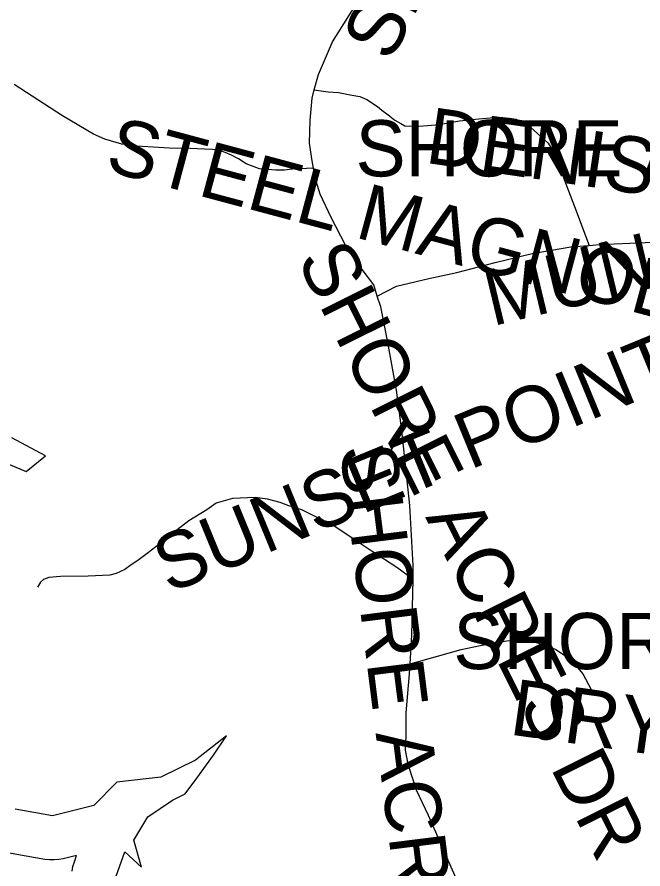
# Model space of a CAD drawing. Extents: x 1950930 to 2061844, y 904556 to 1017002.
# Drawn here: x 1981432 to 1982491, y 1000572 to 1002013 of the extents above; entities that cross this region are included whole.
import ezdxf

# ---------------------------------------------------------------- set-up
doc = ezdxf.new("R2010")
doc.units = 0
for name, color, linetype in [('Exist Hydrographic Buffer Line', 7, 'Continuous'), ('Exist Hydrographic Lake Shore', 7, 'Continuous'), ('Exist Road Non-System Type 51', 7, 'Continuous'), ('Exist Road Non-System Type 51 Label', 7, 'Continuous')]:
    doc.layers.add(name, color=color, linetype=linetype)

msp = doc.modelspace()

# ---------------------------------------------------------------- linework, layer by layer
at = {"layer": 'Exist Hydrographic Buffer Line'}
msp.add_lwpolyline([(1981525.7, 1000568), (1981527, 1000576.1), (1981529.3, 1000583.9), (1981533.1, 1000595), (1981510.6, 1000589.4), (1981502.9, 1000587.9), (1981495.2, 1000587.2), (1981487.4, 1000587.3), (1981479.6, 1000588.2), (1981416.4, 1000599.1)], dxfattribs=at)
at = {"layer": 'Exist Hydrographic Lake Shore'}
for points in [[(1981406.3, 1001261.8), (1981447.7, 1001244.3), (1981480.4, 1001270.5), (1981423.7, 1001301)], [(1981764.7, 1000764.6), (1981786.5, 1000797.3), (1981734.2, 1000755.9), (1981675.4, 1000727.5), (1981601.3, 1000718.8), (1981562.1, 1000679.6), (1981492.4, 1000662.1), (1981429.2, 1000673)], [(1981600.2, 1000559.6), (1981614.4, 1000601.1), (1981642.7, 1000574.9), (1981629.6, 1000620.7), (1981653.6, 1000659.9), (1981695, 1000688.3), (1981716.8, 1000699.2), (1981736.4, 1000725.4), (1981764.7, 1000764.6)]]:
    msp.add_lwpolyline(points, dxfattribs=at)
at = {"layer": 'Exist Road Non-System Type 51'}
for points in [[(1981935, 1001889.9), (1981941.9, 1001915.9), (1981966, 1001970.8), (1982013.6, 1002047.9), (1982019.4, 1002057.3)], [(1981933.5, 1001757.3), (1981897.9, 1001755.4), (1981884.8, 1001754.2), (1981869.8, 1001753.8), (1981842.5, 1001756.3), (1981819.9, 1001764.8), (1981807.1, 1001772.9), (1981795.1, 1001779.3), (1981784.1, 1001784), (1981772.1, 1001788.3), (1981763.1, 1001789.1), (1981749.5, 1001789.6), (1981725.2, 1001790.4), (1981690.2, 1001791.2), (1981635.2, 1001794.7), (1981609.6, 1001798.1), (1981581.1, 1001806.2), (1981561.5, 1001815.1), (1981509.5, 1001845.9), (1981427.6, 1001898.8)], [(1981933.5, 1001757.3), (1981931.4, 1001769.8), (1981927.2, 1001799.7), (1981928.1, 1001838.4), (1981931.4, 1001875.6), (1981935, 1001889.9)], [(1981935, 1001889.9), (1981958.6, 1001886.6), (1981976.1, 1001885.2), (1981995.5, 1001881.5), (1982012.1, 1001878.8), (1982024.1, 1001873.2), (1982042, 1001861.7), (1982049.4, 1001855.2), (1982060, 1001847.4), (1982071.5, 1001838.6), (1982081.2, 1001832.6), (1982088.1, 1001828.9), (1982111.6, 1001828.1), (1982126.9, 1001829.4), (1982145.8, 1001831.2), (1982180.8, 1001837.2), (1982213.5, 1001840.5), (1982238.9, 1001843.2), (1982254, 1001843.2), (1982264.6, 1001841.9), (1982276.6, 1001840), (1982284.5, 1001835.4), (1982301, 1001826.2), (1982318.1, 1001811), (1982330.5, 1001799.5), (1982343.9, 1001777.4), (1982357.8, 1001738.2), (1982375.2, 1001692.6), (1982400, 1001626.8)], [(1982041.6, 1001540.9), (1982035.5, 1001559.9), (1982016.1, 1001585.8), (1981987.9, 1001626.9), (1981963.6, 1001673.8), (1981945, 1001713.3), (1981936.1, 1001742.4), (1981933.5, 1001757.3)], [(1982400, 1001626.8), (1982416.6, 1001628.1), (1982533.6, 1001633.1), (1982578.5, 1001635.1)], [(1982041.6, 1001540.9), (1982073.8, 1001557.5), (1982128.5, 1001570.8), (1982175.9, 1001580.7), (1982241.1, 1001597.8), (1982303.5, 1001613.2), (1982369.1, 1001624.3), (1982400, 1001626.8)], [(1982102, 1001061.4), (1982102.5, 1001085.3), (1982096.8, 1001187), (1982083.1, 1001313.8), (1982074.2, 1001381.6), (1982059.6, 1001462.2), (1982047.6, 1001522.8), (1982041.6, 1001540.9)], [(1982102, 1001061.4), (1982074.4, 1001081.9), (1982029.6, 1001111.2), (1982000.9, 1001130.4), (1981969.5, 1001151.5), (1981944.6, 1001164.3), (1981913.9, 1001179.6), (1981892.1, 1001186.1), (1981877.5, 1001191.8), (1981855.8, 1001197.6), (1981835.2, 1001200.1), (1981797, 1001198.8), (1981768.9, 1001190.5), (1981753.5, 1001179.6), (1981722.8, 1001161.1), (1981703, 1001145.8), (1981667.2, 1001117), (1981652.5, 1001105.5), (1981636.5, 1001094), (1981625.6, 1001086.3), (1981614.8, 1001078.7), (1981600.1, 1001071.6), (1981589.2, 1001069.1), (1981552.8, 1001067.2), (1981506.1, 1001066.5), (1981486.4, 1001065.2), (1981477.4, 1001061.4), (1981472.2, 1001056.9), (1981467.1, 1001048.6)], [(1982097, 1000919.1), (1982100, 1000967.4), (1982102, 1001061.4)], [(1982097, 1000919.1), (1982143.1, 1000932.1), (1982183.4, 1000943), (1982215.8, 1000949.9), (1982241.6, 1000954.6), (1982260.6, 1000958), (1982289.5, 1000959.1), (1982303.9, 1000956.9), (1982326.9, 1000950.5), (1982343.6, 1000943), (1982368.4, 1000926.9), (1982389.1, 1000902.1), (1982403.5, 1000875.8)], [(1982506.5, 999898.7), (1982502.9, 999911.6), (1982494.6, 999927.7), (1982477.8, 999960.9), (1982454.4, 999990.8), (1982410, 1000035.9), (1982323.6, 1000132.8), (1982284.9, 1000191.8), (1982268.8, 1000231.3), (1982254.2, 1000274.1), (1982233.2, 1000359.6), (1982192.9, 1000507.4), (1982179.1, 1000546.9), (1982128.2, 1000662.3), (1982108.1, 1000705.1), (1982100, 1000729.3), (1982093.6, 1000749.5), (1982089.5, 1000772.9), (1982090.4, 1000797.1), (1982090.4, 1000835.9), (1982096, 1000902.1), (1982097, 1000919.1)]]:
    msp.add_lwpolyline(points, dxfattribs=at)

# ---------------------------------------------------------------- texts
at = {"layer": 'Exist Road Non-System Type 51 Label'}
for s, rotation, p in [('  SHORE ACRES DR', 63.2661, (1982032.1, 1001871.5)), ('  MUNDAY-OAKLEY RD', 13.4787, (1982167.2, 1001473.3)), ('  DENISE DR', 351.694, (1982050.8, 1001776.9)), ('  STEEL MAGNOLIA LN', 345.0184, (1981510.6, 1001772.2)), ('  SHORE ACRES DR', 296.553, (1981872.9, 1001666)), ('  SUNSET POINT DR', 22.3674, (1981623.8, 1001010.4)), ('  SHORE ACRES DR', 277.1384, (1981969.3, 1001355.2)), ('  DRY FLY RD', 351.9615, (1982193.2, 1000809.6))]:
    msp.add_text(s, height=95, rotation=rotation, dxfattribs=at).set_placement(p)
for p in [(1981934.2, 1001743.4), (1982099.5, 1000910)]:
    msp.add_text('  SHORE ACRES DR', height=95, dxfattribs=at).set_placement(p)

doc.saveas('drawing.dxf')
